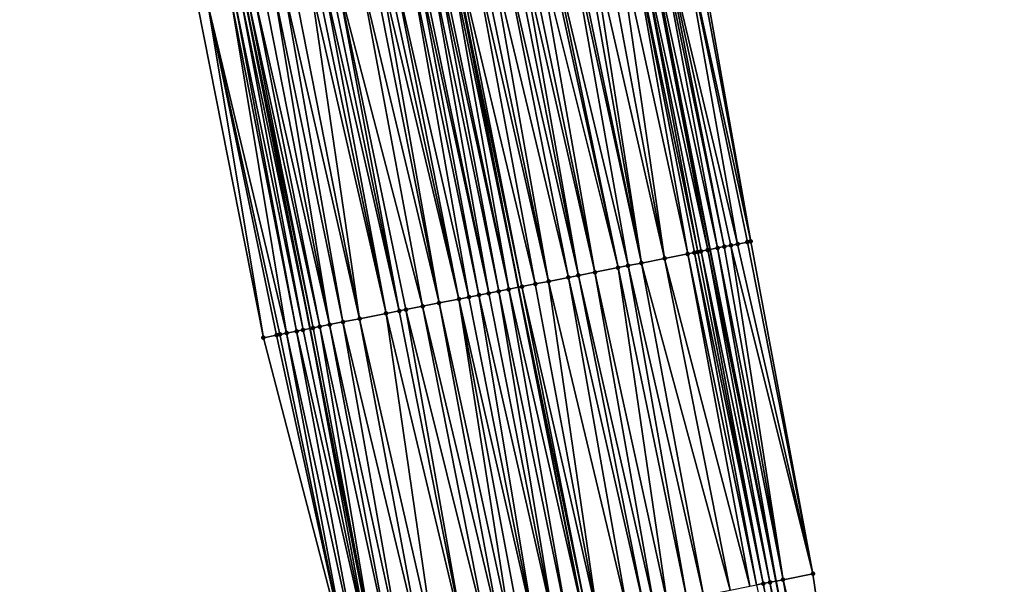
# Model space of a CAD drawing. Header units: feet. Extents: x 2004186 to 2014793, y 836912 to 864902.
# Tile 857 of 974: x 2004278 to 2004337, y 859852 to 859885. Entities that reach past the tile are written whole.
import ezdxf

# ---------------------------------------------------------------- set-up
doc = ezdxf.new("R2010")
doc.units = ezdxf.units.FT
doc.header["$LTSCALE"] = 100
doc.header["$MEASUREMENT"] = 0
for name, color, linetype, lineweight in [('EP_Travel Lane', 5, 'Continuous', 40), ('GPL_Skip Line', 2, 'Continuous', 40), ('Road Shots', 4, 'Continuous', 200), ('Road X-Section', 30, 'Continuous', 13)]:
    doc.layers.add(name, color=color, linetype=linetype, lineweight=lineweight)
doc.layers.add('I-77 SB_MM21-27-Surface-Border', color=7, linetype='Continuous')
doc.layers.add('I-77 SB_MM21-27-Surface-TIN', color=7, linetype='Continuous')

msp = doc.modelspace()

# ---------------------------------------------------------------- linework, layer by layer
at = {"layer": 'EP_Travel Lane'}
for points in [[(2004335.055049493, 859793.5801010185, 441.9940504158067), (2004330.916120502, 859813.1471749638, 441.9619321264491), (2004327.027272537, 859832.5848842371, 441.9441543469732), (2004323.123876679, 859852.2003068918, 441.9159411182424), (2004319.220483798, 859871.8157145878, 441.929384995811), (2004315.317093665, 859891.4311084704, 441.9818555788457), (2004311.677440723, 859910.9431669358, 442.0084352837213), (2004308.050063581, 859930.6114592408, 442.041831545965), (2004304.4227044, 859950.2796541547, 442.1100775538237), (2004300.795359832, 859969.947769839, 442.2066752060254), (2004297.451835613, 859989.4909383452, 442.2900725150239), (2004294.134602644, 860009.2136532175, 442.392566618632), (2004290.817373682, 860028.9363442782, 442.4995584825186), (2004287.500160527, 860048.6589413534, 442.6243483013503), (2004284.372250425, 860068.2712626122, 442.749174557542), (2004281.274517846, 860088.0294412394, 442.888745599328), (2004278.176850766, 860107.7872020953, 443.0802685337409), (2004275.079206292, 860127.5448187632, 443.2896981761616)], [(2004307.229234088, 859808.0934564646, 442.913986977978), (2004303.292697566, 859827.8972371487, 442.8676205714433), (2004299.423504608, 859847.5194150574, 442.8378241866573), (2004295.55431422, 859867.1415799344, 442.8449030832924), (2004291.685125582, 859886.7637359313, 442.8765830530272), (2004288.019412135, 859906.5925353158, 442.8995941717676), (2004284.420462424, 859926.266000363, 442.9509488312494), (2004280.821525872, 859945.9393934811, 443.0280290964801), (2004277.222592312, 859965.6127702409, 443.1109571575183), (2004273.801240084, 859985.5080832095, 443.2063094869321), (2004270.466215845, 860005.2277983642, 443.3101564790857), (2004267.131204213, 860024.9474389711, 443.4281247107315), (2004263.79619363, 860044.667073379, 443.5472556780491), (2004260.63164214, 860064.5689434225, 443.6836693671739), (2004257.554959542, 860084.3303263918, 443.831937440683), (2004254.478282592, 860104.0916730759, 443.984701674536), (2004251.40165576, 860123.8526978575, 444.1775007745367)]]:
    msp.add_polyline3d(points, dxfattribs=at)
at = {"layer": 'GPL_Skip Line'}
msp.add_polyline3d([(2004323.711088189, 859791.1598688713, 442.4697393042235), (2004319.535634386, 859810.7190936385, 442.4205535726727), (2004315.633485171, 859830.3345719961, 442.4045709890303), (2004311.758555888, 859849.9556131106, 442.3854139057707), (2004307.883629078, 859869.5766417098, 442.4013551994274), (2004304.008703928, 859889.1976618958, 442.440890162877), (2004300.356971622, 859908.8612883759, 442.4634074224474), (2004296.741778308, 859928.5317660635, 442.5154449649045), (2004293.126591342, 859948.202209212, 442.5798391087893), (2004289.511413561, 859967.8726023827, 442.6621133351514), (2004286.136969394, 859987.5853227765, 442.7554216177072), (2004282.819738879, 860007.3080230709, 442.8606755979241), (2004279.502512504, 860027.0306987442, 442.9705895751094), (2004276.185292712, 860046.7533352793, 443.0879110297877), (2004273.051335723, 860066.505563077, 443.2210788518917), (2004269.975945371, 860086.2671776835, 443.3656343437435), (2004266.90058281, 860106.0286137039, 443.5323884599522), (2004263.825262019, 860125.7897813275, 443.7325048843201)], dxfattribs=at)
at = {"layer": 'I-77 SB_MM21-27-Surface-Border', "color": 3, "linetype": 'ByBlock', "lineweight": -2}
for points in [[(2004277.460304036, 860127.9171406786, 443.0755045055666), (2004280.338033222, 860108.1250280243, 442.8990627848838), (2004283.413350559, 860088.3638826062, 442.6961785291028), (2004286.68635557, 860068.6330648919, 442.546385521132), (2004290.187990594, 860049.112247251, 442.3979050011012), (2004293.702402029, 860029.4230099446, 442.2377218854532), (2004297.216829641, 860009.7336764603, 442.0957543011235), (2004300.534074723, 859990.0108895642, 442.0068919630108), (2004303.870532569, 859970.513758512, 441.9265309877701), (2004307.485702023, 859950.843410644, 441.8280451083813), (2004311.297578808, 859931.2092045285, 441.7332495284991), (2004314.519404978, 859911.4661847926, 441.7663402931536), (2004318.135800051, 859891.9878509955, 441.7644848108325), (2004321.618302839, 859872.2893408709, 441.7008092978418), (2004325.297020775, 859852.6295556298, 441.7058708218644), (2004328.190907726, 859832.8147209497, 441.8573054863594), (2004331.467112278, 859813.264646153, 441.9116234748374), (2004336.620596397, 859793.9138843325, 441.8542101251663)], [(2004306.626188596, 859807.9647857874, 442.9356518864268), (2004302.095008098, 859827.6606911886, 442.9110677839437), (2004297.827658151, 859847.2042337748, 442.8918149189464), (2004292.77547162, 859866.5927552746, 442.9401955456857), (2004288.900545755, 859886.2137790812, 442.9695953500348), (2004285.014225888, 859906.0399135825, 443.0052239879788), (2004281.399028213, 859925.710415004, 443.0487751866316), (2004277.783843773, 859945.3808444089, 443.1180862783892), (2004274.168666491, 859965.0512348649, 443.2013270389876), (2004270.753531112, 859984.9949878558, 443.2965756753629), (2004267.633515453, 860004.7509493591, 443.3850915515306), (2004264.3163008, 860024.4735553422, 443.5082086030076), (2004261.590758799, 860044.2957780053, 443.6126910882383), (2004258.823256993, 860064.2870515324, 443.7398531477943), (2004255.550272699, 860084.0177361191, 443.9062101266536), (2004252.870108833, 860103.8409627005, 444.0380058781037), (2004249.201917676, 860123.5099092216, 444.2327961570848)]]:
    msp.add_polyline3d(points, dxfattribs=at)
at = {"layer": 'I-77 SB_MM21-27-Surface-TIN', "color": 128, "linetype": 'ByBlock', "lineweight": -2}
for points in [[(2004315.388870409, 859891.445285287, 441.9771647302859), (2004315.317093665, 859891.4311084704, 441.9818555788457), (2004319.220483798, 859871.8157145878, 441.929384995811)], [(2004315.9774992, 859891.5615442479, 441.9459476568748), (2004315.388870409, 859891.445285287, 441.9771647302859), (2004319.656211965, 859871.9017851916, 441.8772446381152)], [(2004315.388870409, 859891.445285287, 441.9771647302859), (2004319.220483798, 859871.8157145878, 441.929384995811), (2004319.656211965, 859871.9017851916, 441.8772446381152)], [(2004316.173708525, 859891.6002986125, 441.9316786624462), (2004315.9774992, 859891.5615442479, 441.9459476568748), (2004320.048629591, 859871.9792991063, 441.8341644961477)], [(2004315.9774992, 859891.5615442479, 441.9459476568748), (2004319.656211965, 859871.9017851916, 441.8772446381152), (2004320.048629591, 859871.9792991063, 441.8341644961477)], [(2004317.350963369, 859891.8328304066, 441.8303405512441), (2004316.173708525, 859891.6002986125, 441.9316786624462), (2004320.833465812, 859872.1343220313, 441.7617588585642)], [(2004316.173708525, 859891.6002986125, 441.9316786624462), (2004320.441047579, 859872.0568111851, 441.7962331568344), (2004320.833465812, 859872.1343220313, 441.7617588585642)], [(2004316.173708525, 859891.6002986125, 441.9316786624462), (2004320.048629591, 859871.9792991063, 441.8341644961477), (2004320.441047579, 859872.0568111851, 441.7962331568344)], [(2004317.93959107, 859891.9490948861, 441.7836473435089), (2004317.350963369, 859891.8328304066, 441.8303405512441), (2004321.618302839, 859872.2893408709, 441.7008092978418)], [(2004317.350963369, 859891.8328304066, 441.8303405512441), (2004321.42209366, 859872.250585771, 441.7171402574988), (2004321.618302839, 859872.2893408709, 441.7008092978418)], [(2004317.350963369, 859891.8328304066, 441.8303405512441), (2004320.833465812, 859872.1343220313, 441.7617588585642), (2004321.42209366, 859872.250585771, 441.7171402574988)], [(2004317.93959107, 859891.9490948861, 441.7836473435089), (2004321.618302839, 859872.2893408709, 441.7008092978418), (2004318.135800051, 859891.9878509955, 441.7644848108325)], [(2004312.838144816, 859890.9415006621, 442.1006449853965), (2004312.053305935, 859890.7864912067, 442.1352776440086), (2004316.516861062, 859871.2817239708, 442.0813933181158)], [(2004313.622983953, 859891.0965088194, 442.0696519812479), (2004312.838144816, 859890.9415006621, 442.1006449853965), (2004316.516861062, 859871.2817239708, 442.0813933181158)], [(2004314.407822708, 859891.2515189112, 442.0332342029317), (2004313.622983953, 859891.0965088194, 442.0696519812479), (2004317.890330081, 859871.552985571, 442.0346601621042)], [(2004313.622983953, 859891.0965088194, 442.0696519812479), (2004316.516861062, 859871.2817239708, 442.0813933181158), (2004317.890330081, 859871.552985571, 442.0346601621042)], [(2004314.800242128, 859891.3290237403, 442.0156335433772), (2004314.407822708, 859891.2515189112, 442.0332342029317), (2004318.478959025, 859871.6692437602, 442.005607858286)], [(2004314.407822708, 859891.2515189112, 442.0332342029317), (2004318.282749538, 859871.6304902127, 442.0175853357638), (2004318.478959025, 859871.6692437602, 442.005607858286)], [(2004314.407822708, 859891.2515189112, 442.0332342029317), (2004317.890330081, 859871.552985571, 442.0346601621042), (2004318.282749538, 859871.6304902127, 442.0175853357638)], [(2004314.800242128, 859891.3290237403, 442.0156335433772), (2004319.067585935, 859871.7855122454, 441.947681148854), (2004315.317093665, 859891.4311084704, 441.9818555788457)], [(2004314.800242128, 859891.3290237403, 442.0156335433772), (2004318.675168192, 859871.7079989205, 441.9891072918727), (2004319.067585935, 859871.7855122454, 441.947681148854)], [(2004314.800242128, 859891.3290237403, 442.0156335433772), (2004318.478959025, 859871.6692437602, 442.005607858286), (2004318.675168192, 859871.7079989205, 441.9891072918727)], [(2004319.067585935, 859871.7855122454, 441.947681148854), (2004319.220483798, 859871.8157145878, 441.929384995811), (2004315.317093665, 859891.4311084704, 441.9818555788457)], [(2004309.502578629, 859890.2827152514, 442.2344451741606), (2004308.913949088, 859890.166460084, 442.2550239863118), (2004313.769923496, 859870.7391983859, 442.181547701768)], [(2004309.698788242, 859890.3214681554, 442.2242721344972), (2004309.502578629, 859890.2827152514, 442.2344451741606), (2004313.769923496, 859870.7391983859, 442.181547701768)], [(2004310.876047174, 859890.5539792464, 442.1809938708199), (2004309.698788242, 859890.3214681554, 442.2242721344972), (2004314.358553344, 859870.8554519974, 442.1653330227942)], [(2004309.698788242, 859890.3214681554, 442.2242721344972), (2004313.769923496, 859870.7391983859, 442.181547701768), (2004314.358553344, 859870.8554519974, 442.1653330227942)], [(2004311.072257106, 859890.59273054, 442.1753368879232), (2004310.876047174, 859890.5539792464, 442.1809938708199), (2004315.143392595, 859871.0104595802, 442.1359520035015)], [(2004310.876047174, 859890.5539792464, 442.1809938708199), (2004314.358553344, 859870.8554519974, 442.1653330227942), (2004315.143392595, 859871.0104595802, 442.1359520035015)], [(2004311.660886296, 859890.7089874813, 442.1497835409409), (2004311.072257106, 859890.59273054, 442.1753368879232), (2004315.143392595, 859871.0104595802, 442.1359520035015)], [(2004312.053305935, 859890.7864912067, 442.1352776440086), (2004311.660886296, 859890.7089874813, 442.1497835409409), (2004315.143392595, 859871.0104595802, 442.1359520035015)], [(2004312.053305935, 859890.7864912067, 442.1352776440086), (2004315.143392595, 859871.0104595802, 442.1359520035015), (2004316.516861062, 859871.2817239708, 442.0813933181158)], [(2004306.951850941, 859889.7789412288, 442.3281922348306), (2004306.167011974, 859889.6239322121, 442.3615951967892), (2004310.826776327, 859870.1579198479, 442.2920121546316)], [(2004307.540480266, 859889.8951974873, 442.3045535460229), (2004306.951850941, 859889.7789412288, 442.3281922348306), (2004311.415406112, 859870.2741737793, 442.2749003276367)], [(2004306.951850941, 859889.7789412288, 442.3281922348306), (2004310.826776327, 859870.1579198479, 442.2920121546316), (2004311.415406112, 859870.2741737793, 442.2749003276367)], [(2004307.932899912, 859889.9727011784, 442.290143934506), (2004307.540480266, 859889.8951974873, 442.3045535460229), (2004311.415406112, 859870.2741737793, 442.2749003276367)], [(2004308.325319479, 859890.0502052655, 442.2746240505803), (2004307.932899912, 859889.9727011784, 442.290143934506), (2004312.396454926, 859870.4679345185, 442.2346390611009)], [(2004307.932899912, 859889.9727011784, 442.290143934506), (2004311.415406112, 859870.2741737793, 442.2749003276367), (2004312.396454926, 859870.4679345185, 442.2346390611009)], [(2004308.913949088, 859890.166460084, 442.2550239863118), (2004308.325319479, 859890.0502052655, 442.2746240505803), (2004312.396454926, 859870.4679345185, 442.2346390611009)], [(2004308.913949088, 859890.166460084, 442.2550239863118), (2004312.396454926, 859870.4679345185, 442.2346390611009), (2004313.769923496, 859870.7391983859, 442.181547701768)], [(2004303.812494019, 859889.1589104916, 442.4468572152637), (2004303.223863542, 859889.0426600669, 442.4541355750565), (2004307.294998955, 859869.4603894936, 442.4136570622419)], [(2004303.812494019, 859889.1589104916, 442.4468572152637), (2004307.883629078, 859869.5766417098, 442.4013551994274), (2004304.008703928, 859889.1976618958, 442.440890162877)], [(2004303.812494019, 859889.1589104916, 442.4468572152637), (2004307.294998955, 859869.4603894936, 442.4136570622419), (2004307.883629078, 859869.5766417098, 442.4013551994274)], [(2004304.204913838, 859889.2364133, 442.4349231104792), (2004304.008703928, 859889.1976618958, 442.440890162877), (2004308.079839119, 859869.6153924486, 442.3972545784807)], [(2004308.079839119, 859869.6153924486, 442.3972545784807), (2004304.008703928, 859889.1976618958, 442.440890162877), (2004307.883629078, 859869.5766417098, 442.4013551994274)], [(2004305.185962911, 859889.4301727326, 442.3983248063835), (2004304.204913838, 859889.2364133, 442.4349231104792), (2004308.864678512, 859869.7703993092, 442.3698995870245)], [(2004304.204913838, 859889.2364133, 442.4349231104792), (2004308.079839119, 859869.6153924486, 442.3972545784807), (2004308.864678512, 859869.7703993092, 442.3698995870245)], [(2004305.578382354, 859889.5076774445, 442.3810524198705), (2004305.185962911, 859889.4301727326, 442.3983248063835), (2004309.649517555, 859869.9254079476, 442.3375583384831)], [(2004305.185962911, 859889.4301727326, 442.3983248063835), (2004308.864678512, 859869.7703993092, 442.3698995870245), (2004309.649517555, 859869.9254079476, 442.3375583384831)], [(2004306.167011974, 859889.6239322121, 442.3615951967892), (2004305.578382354, 859889.5076774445, 442.3810524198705), (2004309.649517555, 859869.9254079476, 442.3375583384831)], [(2004306.167011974, 859889.6239322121, 442.3615951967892), (2004309.649517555, 859869.9254079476, 442.3375583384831), (2004310.826776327, 859870.1579198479, 442.2920121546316)], [(2004301.457975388, 859888.6938921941, 442.5225201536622), (2004300.47692621, 859888.5001332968, 442.5576166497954), (2004304.940480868, 859868.9953684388, 442.49704955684)], [(2004301.85039497, 859888.7713962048, 442.5072142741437), (2004301.457975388, 859888.6938921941, 442.5225201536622), (2004305.529110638, 859869.1116224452, 442.479727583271)], [(2004301.457975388, 859888.6938921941, 442.5225201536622), (2004304.940480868, 859868.9953684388, 442.49704955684), (2004305.529110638, 859869.1116224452, 442.479727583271)], [(2004302.046604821, 859888.8101479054, 442.5004162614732), (2004301.85039497, 859888.7713962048, 442.5072142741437), (2004306.117739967, 859869.227878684, 442.4561449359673)], [(2004301.85039497, 859888.7713962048, 442.5072142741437), (2004305.529110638, 859869.1116224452, 442.479727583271), (2004306.117739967, 859869.227878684, 442.4561449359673)], [(2004302.635233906, 859888.9264053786, 442.4733706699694), (2004302.046604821, 859888.8101479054, 442.5004162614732), (2004306.117739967, 859869.227878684, 442.4561449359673)], [(2004303.027653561, 859889.0039090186, 442.4591043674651), (2004302.635233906, 859888.9264053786, 442.4733706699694), (2004306.706369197, 859869.3441354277, 442.431146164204)], [(2004302.635233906, 859888.9264053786, 442.4733706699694), (2004306.117739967, 859869.227878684, 442.4561449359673), (2004306.706369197, 859869.3441354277, 442.431146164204)], [(2004303.223863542, 859889.0426600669, 442.4541355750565), (2004303.027653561, 859889.0039090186, 442.4591043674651), (2004307.294998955, 859869.4603894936, 442.4136570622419)], [(2004303.027653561, 859889.0039090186, 442.4591043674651), (2004306.706369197, 859869.3441354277, 442.431146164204), (2004307.294998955, 859869.4603894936, 442.4136570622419)], [(2004298.514828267, 859888.1126134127, 442.6336708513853), (2004297.141359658, 859887.8413497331, 442.6862373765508), (2004302.193543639, 859868.4528411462, 442.6019927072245)], [(2004299.299667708, 859888.2676200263, 442.6070073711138), (2004298.514828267, 859888.1126134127, 442.6336708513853), (2004303.174592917, 859868.6465995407, 442.5683065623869)], [(2004298.514828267, 859888.1126134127, 442.6336708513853), (2004302.193543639, 859868.4528411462, 442.6019927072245), (2004303.174592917, 859868.6465995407, 442.5683065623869)], [(2004299.69208721, 859888.3451244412, 442.5905677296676), (2004299.299667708, 859888.2676200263, 442.6070073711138), (2004303.174592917, 859868.6465995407, 442.5683065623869)], [(2004300.084506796, 859888.4226284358, 442.5753070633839), (2004299.69208721, 859888.3451244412, 442.5905677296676), (2004304.35185153, 859868.8791122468, 442.5205003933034)], [(2004299.69208721, 859888.3451244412, 442.5905677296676), (2004303.174592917, 859868.6465995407, 442.5683065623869), (2004304.35185153, 859868.8791122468, 442.5205003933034)], [(2004300.47692621, 859888.5001332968, 442.5576166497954), (2004300.084506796, 859888.4226284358, 442.5753070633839), (2004304.35185153, 859868.8791122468, 442.5205003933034)], [(2004300.47692621, 859888.5001332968, 442.5576166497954), (2004304.35185153, 859868.8791122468, 442.5205003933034), (2004304.940480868, 859868.9953684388, 442.49704955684)], [(2004295.571680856, 859887.5313360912, 442.7407274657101), (2004294.590631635, 859887.3375774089, 442.7752220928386), (2004298.465556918, 859867.7165565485, 442.7375662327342)], [(2004295.964100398, 859887.6088403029, 442.724858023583), (2004295.571680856, 859887.5313360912, 442.7407274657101), (2004300.035235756, 859868.0265700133, 442.6835751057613)], [(2004295.571680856, 859887.5313360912, 442.7407274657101), (2004298.465556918, 859867.7165565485, 442.7375662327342), (2004300.035235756, 859868.0265700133, 442.6835751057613)], [(2004296.356520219, 859887.6863431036, 442.7129454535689), (2004295.964100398, 859887.6088403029, 442.724858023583), (2004300.035235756, 859868.0265700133, 442.6835751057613)], [(2004296.74893984, 859887.763846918, 442.6981906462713), (2004296.356520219, 859887.6863431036, 442.7129454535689), (2004300.820075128, 859868.18157698, 442.6559221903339)], [(2004296.356520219, 859887.6863431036, 442.7129454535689), (2004300.035235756, 859868.0265700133, 442.6835751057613), (2004300.820075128, 859868.18157698, 442.6559221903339)], [(2004297.141359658, 859887.8413497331, 442.6862373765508), (2004296.74893984, 859887.763846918, 442.6981906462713), (2004300.820075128, 859868.18157698, 442.6559221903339)], [(2004297.141359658, 859887.8413497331, 442.6862373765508), (2004301.212494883, 859868.2590801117, 442.6430819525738), (2004302.193543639, 859868.4528411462, 442.6019927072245)], [(2004297.141359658, 859887.8413497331, 442.6862373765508), (2004300.820075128, 859868.18157698, 442.6559221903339), (2004301.212494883, 859868.2590801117, 442.6430819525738)], [(2004291.84369367, 859886.795053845, 442.8697115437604), (2004291.685125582, 859886.7637359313, 442.8765830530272), (2004295.718619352, 859867.1740309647, 442.8377171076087)], [(2004292.236113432, 859886.8725569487, 442.856950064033), (2004291.84369367, 859886.795053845, 442.8697115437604), (2004296.111039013, 859867.2515345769, 442.8235294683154)], [(2004291.84369367, 859886.795053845, 442.8697115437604), (2004295.718619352, 859867.1740309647, 442.8377171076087), (2004296.111039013, 859867.2515345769, 442.8235294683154)], [(2004292.824743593, 859886.9888089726, 442.8451864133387), (2004292.236113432, 859886.8725569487, 442.856950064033), (2004296.699668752, 859867.3677887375, 442.8057752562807)], [(2004292.236113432, 859886.8725569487, 442.856950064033), (2004296.111039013, 859867.2515345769, 442.8235294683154), (2004296.699668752, 859867.3677887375, 442.8057752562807)], [(2004293.413373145, 859887.1050640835, 442.8247660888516), (2004292.824743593, 859886.9888089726, 442.8451864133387), (2004296.699668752, 859867.3677887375, 442.8057752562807)], [(2004294.00200251, 859887.2213201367, 442.8017030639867), (2004293.413373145, 859887.1050640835, 442.8247660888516), (2004297.484507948, 859867.5227965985, 442.775614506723)], [(2004293.413373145, 859887.1050640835, 442.8247660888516), (2004296.699668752, 859867.3677887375, 442.8057752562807), (2004297.484507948, 859867.5227965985, 442.775614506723)], [(2004294.590631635, 859887.3375774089, 442.7752220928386), (2004294.00200251, 859887.2213201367, 442.8017030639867), (2004298.465556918, 859867.7165565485, 442.7375662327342)], [(2004294.00200251, 859887.2213201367, 442.8017030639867), (2004297.484507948, 859867.5227965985, 442.775614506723), (2004298.465556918, 859867.7165565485, 442.7375662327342)], [(2004289.489175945, 859886.3300309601, 442.9582390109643), (2004288.900545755, 859886.2137790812, 442.9695953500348), (2004292.77547162, 859866.5927552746, 442.9401955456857)], [(2004290.862645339, 859886.6012906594, 442.9168350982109), (2004289.489175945, 859886.3300309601, 442.9582390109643), (2004294.148940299, 859866.8640185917, 442.8886466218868)], [(2004289.489175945, 859886.3300309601, 442.9582390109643), (2004293.756520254, 859866.7865169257, 442.8973766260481), (2004294.148940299, 859866.8640185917, 442.8886466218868)], [(2004289.489175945, 859886.3300309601, 442.9582390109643), (2004293.560310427, 859866.7477651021, 442.904519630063), (2004293.756520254, 859866.7865169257, 442.8973766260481)], [(2004289.489175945, 859886.3300309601, 442.9582390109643), (2004292.77547162, 859866.5927552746, 442.9401955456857), (2004293.560310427, 859866.7477651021, 442.904519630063)], [(2004291.058855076, 859886.640042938, 442.908415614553), (2004290.862645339, 859886.6012906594, 442.9168350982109), (2004294.737570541, 859866.9802702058, 442.8780340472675)], [(2004290.862645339, 859886.6012906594, 442.9168350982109), (2004294.148940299, 859866.8640185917, 442.8886466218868), (2004294.737570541, 859866.9802702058, 442.8780340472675)], [(2004291.451274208, 859886.7175492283, 442.8867169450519), (2004291.058855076, 859886.640042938, 442.908415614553), (2004295.129990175, 859867.0577739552, 442.86346112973)], [(2004291.058855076, 859886.640042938, 442.908415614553), (2004294.737570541, 859866.9802702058, 442.8780340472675), (2004295.129990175, 859867.0577739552, 442.86346112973)], [(2004291.451274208, 859886.7175492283, 442.8867169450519), (2004295.55431422, 859867.1415799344, 442.8449030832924), (2004291.685125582, 859886.7637359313, 442.8765830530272)], [(2004291.451274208, 859886.7175492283, 442.8867169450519), (2004295.129990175, 859867.0577739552, 442.86346112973), (2004295.55431422, 859867.1415799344, 442.8449030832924)], [(2004295.718619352, 859867.1740309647, 442.8377171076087), (2004291.685125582, 859886.7637359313, 442.8765830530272), (2004295.55431422, 859867.1415799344, 442.8449030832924)], [(2004321.42209366, 859872.250585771, 441.7171402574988), (2004320.833465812, 859872.1343220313, 441.7617588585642), (2004325.297020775, 859852.6295556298, 441.7058708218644)], [(2004321.42209366, 859872.250585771, 441.7171402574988), (2004325.297020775, 859852.6295556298, 441.7058708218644), (2004321.618302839, 859872.2893408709, 441.7008092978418)], [(2004318.282749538, 859871.6304902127, 442.0175853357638), (2004317.890330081, 859871.552985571, 442.0346601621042), (2004321.961465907, 859851.9707129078, 442.0003043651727)], [(2004318.478959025, 859871.6692437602, 442.005607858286), (2004318.282749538, 859871.6304902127, 442.0175853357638), (2004322.353884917, 859852.0482198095, 441.976901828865)], [(2004318.282749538, 859871.6304902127, 442.0175853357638), (2004321.961465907, 859851.9707129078, 442.0003043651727), (2004322.353884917, 859852.0482198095, 441.976901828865)], [(2004318.675168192, 859871.7079989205, 441.9891072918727), (2004318.478959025, 859871.6692437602, 442.005607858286), (2004322.353884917, 859852.0482198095, 441.976901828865)], [(2004319.067585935, 859871.7855122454, 441.947681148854), (2004318.675168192, 859871.7079989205, 441.9891072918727), (2004322.746303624, 859852.1257282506, 441.9491822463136)], [(2004318.675168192, 859871.7079989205, 441.9891072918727), (2004322.353884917, 859852.0482198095, 441.976901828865), (2004322.746303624, 859852.1257282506, 441.9491822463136)], [(2004319.067585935, 859871.7855122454, 441.947681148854), (2004323.123876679, 859852.2003068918, 441.9159411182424), (2004319.220483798, 859871.8157145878, 441.929384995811)], [(2004319.067585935, 859871.7855122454, 441.947681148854), (2004322.746303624, 859852.1257282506, 441.9491822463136), (2004323.123876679, 859852.2003068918, 441.9159411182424)], [(2004319.656211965, 859871.9017851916, 441.8772446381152), (2004319.220483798, 859871.8157145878, 441.929384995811), (2004323.123876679, 859852.2003068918, 441.9159411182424)], [(2004320.048629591, 859871.9792991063, 441.8341644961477), (2004319.656211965, 859871.9017851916, 441.8772446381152), (2004323.531140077, 859852.2807500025, 441.8800860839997)], [(2004319.656211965, 859871.9017851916, 441.8772446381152), (2004323.123876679, 859852.2003068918, 441.9159411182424), (2004323.531140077, 859852.2807500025, 441.8800860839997)], [(2004320.441047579, 859872.0568111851, 441.7962331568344), (2004320.048629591, 859871.9792991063, 441.8341644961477), (2004323.531140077, 859852.2807500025, 441.8800860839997)], [(2004320.833465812, 859872.1343220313, 441.7617588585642), (2004320.441047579, 859872.0568111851, 441.7962331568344), (2004325.297020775, 859852.6295556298, 441.7058708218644)], [(2004320.441047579, 859872.0568111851, 441.7962331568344), (2004323.531140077, 859852.2807500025, 441.8800860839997), (2004325.297020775, 859852.6295556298, 441.7058708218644)], [(2004316.516861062, 859871.2817239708, 442.0813933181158), (2004315.143392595, 859871.0104595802, 442.1359520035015), (2004320.39178774, 859851.6606960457, 442.0637835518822)], [(2004317.890330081, 859871.552985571, 442.0346601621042), (2004316.516861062, 859871.2817239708, 442.0813933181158), (2004321.56904653, 859851.8932078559, 442.018520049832)], [(2004316.516861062, 859871.2817239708, 442.0813933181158), (2004320.39178774, 859851.6606960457, 442.0637835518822), (2004321.56904653, 859851.8932078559, 442.018520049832)], [(2004317.890330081, 859871.552985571, 442.0346601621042), (2004321.56904653, 859851.8932078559, 442.018520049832), (2004321.961465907, 859851.9707129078, 442.0003043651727)], [(2004312.396454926, 859870.4679345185, 442.2346390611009), (2004311.415406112, 859870.2741737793, 442.2749003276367), (2004315.878962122, 859850.7694020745, 442.2336440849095)], [(2004313.769923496, 859870.7391983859, 442.181547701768), (2004312.396454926, 859870.4679345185, 442.2346390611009), (2004316.663801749, 859850.9244077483, 442.2096373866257)], [(2004312.396454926, 859870.4679345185, 442.2346390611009), (2004315.878962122, 859850.7694020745, 442.2336440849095), (2004316.663801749, 859850.9244077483, 442.2096373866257)], [(2004314.358553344, 859870.8554519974, 442.1653330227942), (2004313.769923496, 859870.7391983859, 442.181547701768), (2004317.841060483, 859851.1569198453, 442.1635696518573)], [(2004313.769923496, 859870.7391983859, 442.181547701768), (2004316.663801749, 859850.9244077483, 442.2096373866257), (2004317.841060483, 859851.1569198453, 442.1635696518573)], [(2004315.143392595, 859871.0104595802, 442.1359520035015), (2004314.358553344, 859870.8554519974, 442.1653330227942), (2004318.822109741, 859851.350678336, 442.1296386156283)], [(2004314.358553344, 859870.8554519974, 442.1653330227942), (2004317.841060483, 859851.1569198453, 442.1635696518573), (2004318.822109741, 859851.350678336, 442.1296386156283)], [(2004315.143392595, 859871.0104595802, 442.1359520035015), (2004318.822109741, 859851.350678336, 442.1296386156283), (2004320.39178774, 859851.6606960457, 442.0637835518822)], [(2004309.649517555, 859869.9254079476, 442.3375583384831), (2004308.864678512, 859869.7703993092, 442.3698995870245), (2004312.543395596, 859850.11061838, 442.3625413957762)], [(2004310.826776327, 859870.1579198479, 442.2920121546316), (2004309.649517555, 859869.9254079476, 442.3375583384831), (2004314.30928341, 859850.4593879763, 442.2893711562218)], [(2004309.649517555, 859869.9254079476, 442.3375583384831), (2004312.543395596, 859850.11061838, 442.3625413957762), (2004314.30928341, 859850.4593879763, 442.2893711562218)], [(2004311.415406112, 859870.2741737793, 442.2749003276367), (2004310.826776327, 859870.1579198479, 442.2920121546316), (2004315.290332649, 859850.653146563, 442.2551725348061)], [(2004310.826776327, 859870.1579198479, 442.2920121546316), (2004314.30928341, 859850.4593879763, 442.2893711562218), (2004315.290332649, 859850.653146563, 442.2551725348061)], [(2004311.415406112, 859870.2741737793, 442.2749003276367), (2004315.290332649, 859850.653146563, 442.2551725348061), (2004315.878962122, 859850.7694020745, 442.2336440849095)], [(2004306.706369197, 859869.3441354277, 442.431146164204), (2004306.117739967, 859869.227878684, 442.4561449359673), (2004309.992666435, 859849.6068518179, 442.4352978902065)], [(2004307.294998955, 859869.4603894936, 442.4136570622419), (2004306.706369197, 859869.3441354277, 442.431146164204), (2004310.777505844, 859849.7618586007, 442.4081814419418)], [(2004306.706369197, 859869.3441354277, 442.431146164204), (2004309.992666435, 859849.6068518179, 442.4352978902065), (2004310.777505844, 859849.7618586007, 442.4081814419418)], [(2004307.294998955, 859869.4603894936, 442.4136570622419), (2004311.758555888, 859849.9556131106, 442.3854139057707), (2004307.883629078, 859869.5766417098, 442.4013551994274)], [(2004307.294998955, 859869.4603894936, 442.4136570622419), (2004310.777505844, 859849.7618586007, 442.4081814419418), (2004311.758555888, 859849.9556131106, 442.3854139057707)], [(2004308.079839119, 859869.6153924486, 442.3972545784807), (2004307.883629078, 859869.5766417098, 442.4013551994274), (2004311.954765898, 859849.9943640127, 442.3808603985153)], [(2004311.954765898, 859849.9943640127, 442.3808603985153), (2004307.883629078, 859869.5766417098, 442.4013551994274), (2004311.758555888, 859849.9556131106, 442.3854139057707)], [(2004308.864678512, 859869.7703993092, 442.3698995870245), (2004308.079839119, 859869.6153924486, 442.3972545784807), (2004312.543395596, 859850.11061838, 442.3625413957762)], [(2004308.079839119, 859869.6153924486, 442.3972545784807), (2004311.954765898, 859849.9943640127, 442.3808603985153), (2004312.543395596, 859850.11061838, 442.3625413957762)], [(2004304.35185153, 859868.8791122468, 442.5205003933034), (2004303.174592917, 859868.6465995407, 442.5683065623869), (2004307.441939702, 859849.1030729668, 442.5425179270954)], [(2004304.940480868, 859868.9953684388, 442.49704955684), (2004304.35185153, 859868.8791122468, 442.5205003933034), (2004308.815408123, 859849.3743375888, 442.4873450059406)], [(2004304.35185153, 859868.8791122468, 442.5205003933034), (2004308.030568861, 859849.2193300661, 442.5165366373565), (2004308.815408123, 859849.3743375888, 442.4873450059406)], [(2004304.35185153, 859868.8791122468, 442.5205003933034), (2004307.441939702, 859849.1030729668, 442.5425179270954), (2004308.030568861, 859849.2193300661, 442.5165366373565)], [(2004305.529110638, 859869.1116224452, 442.479727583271), (2004304.940480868, 859868.9953684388, 442.49704955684), (2004308.815408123, 859849.3743375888, 442.4873450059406)], [(2004306.117739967, 859869.227878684, 442.4561449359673), (2004305.529110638, 859869.1116224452, 442.479727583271), (2004309.992666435, 859849.6068518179, 442.4352978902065)], [(2004305.529110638, 859869.1116224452, 442.479727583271), (2004308.815408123, 859849.3743375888, 442.4873450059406), (2004309.992666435, 859849.6068518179, 442.4352978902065)], [(2004300.820075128, 859868.18157698, 442.6559221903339), (2004300.035235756, 859868.0265700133, 442.6835751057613), (2004304.695002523, 859848.5605454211, 442.6481001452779)], [(2004301.212494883, 859868.2590801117, 442.6430819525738), (2004300.820075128, 859868.18157698, 442.6559221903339), (2004304.695002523, 859848.5605454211, 442.6481001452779)], [(2004302.193543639, 859868.4528411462, 442.6019927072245), (2004301.212494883, 859868.2590801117, 442.6430819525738), (2004306.068470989, 859848.8318098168, 442.5935627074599)], [(2004301.212494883, 859868.2590801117, 442.6430819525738), (2004304.695002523, 859848.5605454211, 442.6481001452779), (2004306.068470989, 859848.8318098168, 442.5935627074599)], [(2004303.174592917, 859868.6465995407, 442.5683065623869), (2004302.193543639, 859868.4528411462, 442.6019927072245), (2004306.85331047, 859848.9868162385, 442.5674580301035)], [(2004302.193543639, 859868.4528411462, 442.6019927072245), (2004306.068470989, 859848.8318098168, 442.5935627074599), (2004306.85331047, 859848.9868162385, 442.5674580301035)], [(2004303.174592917, 859868.6465995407, 442.5683065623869), (2004306.85331047, 859848.9868162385, 442.5674580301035), (2004307.441939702, 859849.1030729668, 442.5425179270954)], [(2004298.465556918, 859867.7165565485, 442.7375662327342), (2004297.484507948, 859867.5227965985, 442.775614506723), (2004302.144274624, 859848.0567724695, 442.7387754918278)], [(2004300.035235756, 859868.0265700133, 442.6835751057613), (2004298.465556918, 859867.7165565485, 442.7375662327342), (2004302.929113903, 859848.2117799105, 442.7098125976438)], [(2004298.465556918, 859867.7165565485, 442.7375662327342), (2004302.144274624, 859848.0567724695, 442.7387754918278), (2004302.929113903, 859848.2117799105, 442.7098125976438)], [(2004300.035235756, 859868.0265700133, 442.6835751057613), (2004302.929113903, 859848.2117799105, 442.7098125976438), (2004304.695002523, 859848.5605454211, 442.6481001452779)], [(2004294.737570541, 859866.9802702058, 442.8780340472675), (2004294.148940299, 859866.8640185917, 442.8886466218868), (2004298.41628779, 859847.3204884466, 442.8726413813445)], [(2004295.129990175, 859867.0577739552, 442.86346112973), (2004294.737570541, 859866.9802702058, 442.8780340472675), (2004299.201127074, 859847.4754958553, 442.8437693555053)], [(2004294.737570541, 859866.9802702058, 442.8780340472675), (2004298.41628779, 859847.3204884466, 442.8726413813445), (2004299.201127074, 859847.4754958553, 442.8437693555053)], [(2004295.129990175, 859867.0577739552, 442.86346112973), (2004299.201127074, 859847.4754958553, 442.8437693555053), (2004295.55431422, 859867.1415799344, 442.8449030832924)], [(2004295.718619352, 859867.1740309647, 442.8377171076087), (2004295.55431422, 859867.1415799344, 442.8449030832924), (2004299.423504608, 859847.5194150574, 442.8378241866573)], [(2004299.201127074, 859847.4754958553, 442.8437693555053), (2004299.423504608, 859847.5194150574, 442.8378241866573), (2004295.55431422, 859867.1415799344, 442.8449030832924)], [(2004296.111039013, 859867.2515345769, 442.8235294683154), (2004295.718619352, 859867.1740309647, 442.8377171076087), (2004299.423504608, 859847.5194150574, 442.8378241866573)], [(2004296.699668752, 859867.3677887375, 442.8057752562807), (2004296.111039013, 859867.2515345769, 442.8235294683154), (2004300.378386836, 859847.7080027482, 442.8122958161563)], [(2004296.111039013, 859867.2515345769, 442.8235294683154), (2004299.423504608, 859847.5194150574, 442.8378241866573), (2004300.378386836, 859847.7080027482, 442.8122958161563)], [(2004297.484507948, 859867.5227965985, 442.775614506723), (2004296.699668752, 859867.3677887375, 442.8057752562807), (2004300.967016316, 859847.8242582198, 442.7908803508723)], [(2004296.699668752, 859867.3677887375, 442.8057752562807), (2004300.378386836, 859847.7080027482, 442.8122958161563), (2004300.967016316, 859847.8242582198, 442.7908803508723)], [(2004297.484507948, 859867.5227965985, 442.775614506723), (2004300.967016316, 859847.8242582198, 442.7908803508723), (2004302.144274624, 859848.0567724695, 442.7387754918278)], [(2004293.560310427, 859866.7477651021, 442.904519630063), (2004292.77547162, 859866.5927552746, 442.9401955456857), (2004297.827658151, 859847.2042337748, 442.8918149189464)], [(2004293.756520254, 859866.7865169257, 442.8973766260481), (2004293.560310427, 859866.7477651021, 442.904519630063), (2004297.827658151, 859847.2042337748, 442.8918149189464)], [(2004294.148940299, 859866.8640185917, 442.8886466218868), (2004293.756520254, 859866.7865169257, 442.8973766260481), (2004297.827658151, 859847.2042337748, 442.8918149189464)], [(2004294.148940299, 859866.8640185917, 442.8886466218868), (2004297.827658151, 859847.2042337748, 442.8918149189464), (2004298.41628779, 859847.3204884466, 442.8726413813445)], [(2004323.531140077, 859852.2807500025, 441.8800860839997), (2004328.190907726, 859832.8147209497, 441.8573054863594), (2004325.297020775, 859852.6295556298, 441.7058708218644)], [(2004322.353884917, 859852.0482198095, 441.976901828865), (2004321.961465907, 859851.9707129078, 442.0003043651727), (2004326.228813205, 859832.4271837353, 441.9819102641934)], [(2004322.746303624, 859852.1257282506, 441.9491822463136), (2004322.353884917, 859852.0482198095, 441.976901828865), (2004326.228813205, 859832.4271837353, 441.9819102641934)], [(2004322.746303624, 859852.1257282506, 441.9491822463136), (2004327.01365192, 859832.5821940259, 441.944954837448), (2004323.123876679, 859852.2003068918, 441.9159411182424)], [(2004322.746303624, 859852.1257282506, 441.9491822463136), (2004326.228813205, 859832.4271837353, 441.9819102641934), (2004327.01365192, 859832.5821940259, 441.944954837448)], [(2004323.531140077, 859852.2807500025, 441.8800860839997), (2004323.123876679, 859852.2003068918, 441.9159411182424), (2004327.027272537, 859832.5848842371, 441.9441543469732)], [(2004327.01365192, 859832.5821940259, 441.944954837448), (2004327.027272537, 859832.5848842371, 441.9441543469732), (2004323.123876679, 859852.2003068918, 441.9159411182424)], [(2004323.531140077, 859852.2807500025, 441.8800860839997), (2004327.027272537, 859832.5848842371, 441.9441543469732), (2004327.406070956, 859832.6597008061, 441.9218921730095)], [(2004323.531140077, 859852.2807500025, 441.8800860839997), (2004327.798489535, 859832.7372098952, 441.8923550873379), (2004328.190907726, 859832.8147209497, 441.8573054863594)], [(2004323.531140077, 859852.2807500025, 441.8800860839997), (2004327.406070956, 859832.6597008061, 441.9218921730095), (2004327.798489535, 859832.7372098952, 441.8923550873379)]]:
    msp.add_3dface(points, dxfattribs=at)
at = {"layer": 'Road Shots', "lineweight": 100}
for p in [(2004321.42209366, 859872.250585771, 441.7171402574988), (2004321.618302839, 859872.2893408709, 441.7008092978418), (2004318.282749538, 859871.6304902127, 442.0175853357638), (2004318.478959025, 859871.6692437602, 442.005607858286), (2004318.675168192, 859871.7079989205, 441.9891072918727), (2004319.067585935, 859871.7855122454, 441.947681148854), (2004319.656211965, 859871.9017851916, 441.8772446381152), (2004320.048629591, 859871.9792991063, 441.8341644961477), (2004320.441047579, 859872.0568111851, 441.7962331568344), (2004320.833465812, 859872.1343220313, 441.7617588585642), (2004316.516861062, 859871.2817239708, 442.0813933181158), (2004317.890330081, 859871.552985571, 442.0346601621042), (2004312.396454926, 859870.4679345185, 442.2346390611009), (2004313.769923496, 859870.7391983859, 442.181547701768), (2004314.358553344, 859870.8554519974, 442.1653330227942), (2004315.143392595, 859871.0104595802, 442.1359520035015), (2004309.649517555, 859869.9254079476, 442.3375583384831), (2004310.826776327, 859870.1579198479, 442.2920121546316), (2004311.415406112, 859870.2741737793, 442.2749003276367), (2004306.706369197, 859869.3441354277, 442.431146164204), (2004307.294998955, 859869.4603894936, 442.4136570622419), (2004308.079839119, 859869.6153924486, 442.3972545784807), (2004308.864678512, 859869.7703993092, 442.3698995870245), (2004304.35185153, 859868.8791122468, 442.5205003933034), (2004304.940480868, 859868.9953684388, 442.49704955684), (2004305.529110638, 859869.1116224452, 442.479727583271), (2004306.117739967, 859869.227878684, 442.4561449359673), (2004300.820075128, 859868.18157698, 442.6559221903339), (2004301.212494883, 859868.2590801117, 442.6430819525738), (2004302.193543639, 859868.4528411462, 442.6019927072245), (2004303.174592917, 859868.6465995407, 442.5683065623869), (2004298.465556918, 859867.7165565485, 442.7375662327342), (2004300.035235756, 859868.0265700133, 442.6835751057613), (2004294.737570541, 859866.9802702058, 442.8780340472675), (2004295.129990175, 859867.0577739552, 442.86346112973), (2004295.718619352, 859867.1740309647, 442.8377171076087), (2004296.111039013, 859867.2515345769, 442.8235294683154), (2004296.699668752, 859867.3677887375, 442.8057752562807), (2004297.484507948, 859867.5227965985, 442.775614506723), (2004292.77547162, 859866.5927552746, 442.9401955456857), (2004293.560310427, 859866.7477651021, 442.904519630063), (2004293.756520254, 859866.7865169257, 442.8973766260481), (2004294.148940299, 859866.8640185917, 442.8886466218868), (2004325.297020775, 859852.6295556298, 441.7058708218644), (2004322.353884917, 859852.0482198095, 441.976901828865), (2004322.746303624, 859852.1257282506, 441.9491822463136), (2004323.531140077, 859852.2807500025, 441.8800860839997)]:
    msp.add_point(p, dxfattribs=at)
at = {"layer": 'Road X-Section', "extrusion": (-0.1937463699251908, 0.981051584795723, 0.0003634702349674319), "elevation": 455249.1950161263, "flags": 128}
msp.add_lwpolyline([(-2132910.775627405, 277.4706819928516), (-2132911.575627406, 277.4350060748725), (-2132911.775627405, 277.4278630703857), (-2132912.175627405, 277.4191330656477), (-2132912.775627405, 277.4085204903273), (-2132913.175627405, 277.3939475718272), (-2132913.775627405, 277.3682035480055), (-2132914.175627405, 277.354015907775), (-2132914.775627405, 277.3362616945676), (-2132915.575627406, 277.3061009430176), (-2132916.575627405, 277.2680526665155), (-2132918.175627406, 277.2140615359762), (-2132918.975627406, 277.186408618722), (-2132919.375627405, 277.1735683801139), (-2132920.375627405, 277.1324791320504), (-2132921.375627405, 277.0987929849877), (-2132922.575627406, 277.0509868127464), (-2132923.175627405, 277.0275359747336), (-2132923.775627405, 277.0102140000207), (-2132924.375627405, 276.9866313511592), (-2132924.975627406, 276.9616325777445), (-2132925.575627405, 276.9441434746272), (-2132926.375627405, 276.9277409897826), (-2132927.175627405, 276.9003859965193), (-2132927.975627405, 276.8680447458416), (-2132929.175627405, 276.8224985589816), (-2132929.775627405, 276.8053867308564), (-2132930.775627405, 276.7651254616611), (-2132932.175627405, 276.7120340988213), (-2132932.775627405, 276.6958194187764), (-2132933.575627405, 276.6664383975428), (-2132934.975627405, 276.6118797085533), (-2132936.375627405, 276.5651465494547), (-2132936.775627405, 276.5480717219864), (-2132936.975627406, 276.5360942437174), (-2132937.175627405, 276.5195936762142), (-2132937.575627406, 276.4781675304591), (-2132938.175627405, 276.4077310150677), (-2132938.575627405, 276.3646508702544), (-2132938.975627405, 276.3267195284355), (-2132939.375627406, 276.2922452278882), (-2132939.975627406, 276.2476266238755), (-2132940.175627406, 276.2312956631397)], dxfattribs=at)
at = {"layer": 'Road X-Section', "extrusion": (-0.1937463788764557, 0.9810515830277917, 0.0003634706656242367), "elevation": 455229.1755550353, "flags": 128}
msp.add_lwpolyline([(-2132911.979781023, 277.4293817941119), (-2132912.579781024, 277.4102082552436), (-2132913.379781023, 277.3813362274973), (-2132914.579781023, 277.3498626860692), (-2132915.179781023, 277.3284472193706), (-2132916.379781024, 277.2763423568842), (-2132917.179781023, 277.2473794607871), (-2132918.979781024, 277.1856670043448), (-2132920.379781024, 277.1311295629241), (-2132921.179781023, 277.1050248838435), (-2132921.779781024, 277.0800847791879), (-2132922.379781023, 277.0541034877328), (-2132923.179781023, 277.0249118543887), (-2132924.379781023, 276.9728647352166), (-2132925.179781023, 276.9457482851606), (-2132926.379781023, 276.9184272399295), (-2132926.979781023, 276.9001082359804), (-2132928.779781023, 276.8269379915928), (-2132929.779781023, 276.792739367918), (-2132930.379781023, 276.7712109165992), (-2132931.179781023, 276.7472042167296), (-2132932.379781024, 276.7011364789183), (-2132933.379781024, 276.6672054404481), (-2132934.979781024, 276.6013503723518), (-2132936.179781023, 276.5560868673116), (-2132936.579781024, 276.5378711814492), (-2132936.979781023, 276.5144686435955), (-2132937.379781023, 276.4867490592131), (-2132938.179781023, 276.417652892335), (-2132939.979781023, 276.2434376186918)], dxfattribs=at)

doc.saveas('drawing.dxf')
